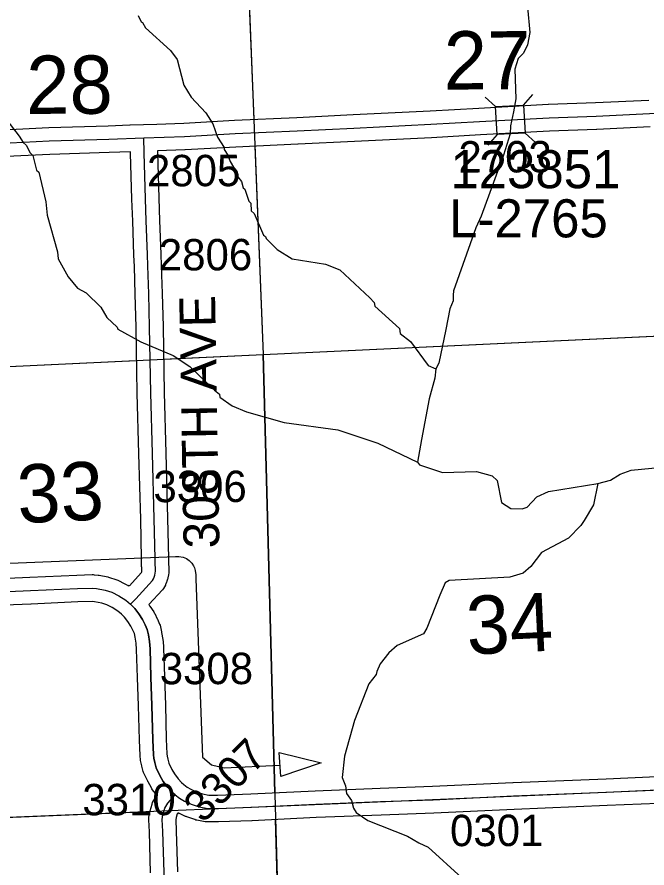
# Model space of a CAD drawing. Extents: x 128.7 to 185.5, y -21.4 to 12.6.
# Drawn here: x 154.608 to 156.014, y -7.163 to -5.264 of the extents above; entities that cross this region are included whole.
import ezdxf

# ---------------------------------------------------------------- set-up
doc = ezdxf.new("R2010")
doc.units = 0
for name, color, linetype in [('tdCoDirctArrow', 7, 'Continuous'), ('tdCoHydroRiver', 7, 'Continuous'), ('tdCoSecRdNmbr', 7, 'Continuous'), ('tdCoSecRdTxt', 7, 'Continuous'), ('tdCoSecRteBand', 7, 'Continuous'), ('tdCoSecRteCL', 7, 'Continuous'), ('tdCoSectLine', 7, 'Continuous'), ('tdCoSectLinePart', 7, 'Continuous'), ('tdCoSectNmbr', 7, 'Continuous'), ('tdCoStrucSec', 7, 'Continuous'), ('tdCoStrucSecCoName', 7, 'Continuous'), ('tdCoStrucSecFHWANum', 7, 'Continuous'), ('tdCoSurfAsphalt', 7, 'Continuous'), ('tdCoSurfGravel', 7, 'Continuous'), ('tdCoTwpBndry', 7, 'Continuous'), ('tdCoTwpBndryShd', 7, 'Continuous')]:
    doc.layers.add(name, color=color, linetype=linetype)

msp = doc.modelspace()

# ---------------------------------------------------------------- linework, layer by layer
at = {"layer": 'tdCoDirctArrow'}
msp.add_lwpolyline([(154.4616, -6.4875), (154.9615, -6.4674), (154.9693, -6.4674), (154.9785, -6.4689), (154.986, -6.472), (154.9923, -6.4766), (154.9983, -6.4823), (155.0017, -6.4879), (155.004, -6.4927), (155.0057, -6.499), (155.0069, -6.5082), (155.0069, -6.517), (155.0218, -6.9153), (155.0418, -6.9322), (155.0701, -6.9391), (155.1946, -6.9329)], dxfattribs=at)
msp.add_lwpolyline([(155.1933, -6.9048), (155.287, -6.9276), (155.1965, -6.9586)], close=True, dxfattribs=at)
at = {"layer": 'tdCoHydroRiver'}
for points in [[(154.8781, -5.2602), (154.8849, -5.2741), (154.8881, -5.2756), (154.8949, -5.288), (154.9504, -5.3381), (154.9653, -5.3581), (154.98, -5.4159), (154.9967, -5.4422), (155.0295, -5.4773), (155.0446, -5.502), (155.0552, -5.5316), (155.0702, -5.5547), (155.0704, -5.5595), (155.0787, -5.5718), (155.0839, -5.5858), (155.1008, -5.6152), (155.1009, -5.6199), (155.1092, -5.6307), (155.1129, -5.6448), (155.1161, -5.6478), (155.125, -5.6743), (155.1299, -5.6789), (155.1305, -5.6962), (155.137, -5.7023), (155.1577, -5.7505), (155.1625, -5.7535), (155.1643, -5.7581), (155.1886, -5.7825), (155.2223, -5.8033), (155.2965, -5.8148), (155.3284, -5.8279), (155.3949, -5.8901), (155.4046, -5.9008), (155.4065, -5.9086), (155.4614, -5.9587), (155.4633, -5.9697), (155.4859, -5.9878), (155.5253, -6.0415), (155.5428, -6.0488)], [(155.7471, -5.2416), (155.7523, -5.2983), (155.747, -5.3253), (155.7382, -5.3445), (155.726, -5.356), (155.7189, -5.38), (155.7213, -5.4462), (155.716, -5.4748), (155.7093, -5.5066), (155.7082, -5.524), (155.6937, -5.5719), (155.6439, -5.7081), (155.632, -5.7338), (155.5822, -5.8747), (155.5809, -5.8843), (155.5811, -5.8969), (155.5736, -5.9146), (155.5649, -5.9609), (155.5489, -6.0359), (155.5428, -6.0488), (155.5403, -6.0694), (155.5278, -6.1156), (155.5105, -6.2062), (155.5013, -6.257), (155.5062, -6.2632), (155.5574, -6.2803), (155.633, -6.2776), (155.6681, -6.2874), (155.6795, -6.298), (155.6892, -6.3466), (155.7102, -6.36), (155.7354, -6.3607), (155.7464, -6.3572), (155.7676, -6.3343), (155.794, -6.3223), (155.9039, -6.3042), (155.932, -6.2969), (155.9536, -6.2835), (155.9786, -6.2747), (156.2161, -6.252)], [(154.5668, -5.4705), (154.613, -5.5293), (154.6217, -5.5433), (154.6284, -5.5494), (154.6371, -5.5665), (154.6437, -5.5726), (154.6516, -5.6055), (154.6566, -5.6101), (154.6723, -5.676), (154.6753, -5.706), (154.6982, -5.7875), (154.7002, -5.8032), (154.722, -5.8437), (154.7433, -5.8683), (154.7625, -5.8787), (154.7951, -5.9108), (154.8085, -5.9341), (154.8312, -5.9554), (154.833, -5.9601), (154.8843, -5.9884), (154.9563, -6.0192), (154.9933, -6.0432), (155.0489, -6.0964), (155.0602, -6.1055), (155.0605, -6.1118), (155.088, -6.1313), (155.12, -6.1444), (155.2045, -6.1682), (155.3235, -6.1845), (155.413, -6.2144), (155.5013, -6.257)], [(155.9039, -6.3042), (155.8945, -6.3519), (155.8737, -6.3873), (155.8662, -6.3986), (155.8388, -6.4265), (155.7784, -6.4586), (155.7543, -6.4895), (155.7374, -6.5043), (155.7078, -6.5132), (155.5723, -6.5212), (155.563, -6.5263), (155.5514, -6.5535), (155.5224, -6.6272), (155.515, -6.6401), (155.456, -6.6659), (155.4376, -6.6823), (155.418, -6.7067), (155.4107, -6.7243), (155.4093, -6.7307), (155.3927, -6.7518), (155.3609, -6.8334), (155.3385, -6.9131), (155.3339, -6.9606), (155.3409, -6.9793), (155.3431, -6.9966), (155.3547, -7.012), (155.3585, -7.0292), (155.3651, -7.0385), (155.391, -7.0565), (155.4791, -7.0912), (155.5048, -7.1061), (155.5257, -7.1164), (155.6008, -7.1847)]]:
    msp.add_lwpolyline(points, dxfattribs=at)
at = {"layer": 'tdCoSecRteBand'}
for points in [[(154.5329, -5.5174), (154.6787, -5.5103), (154.6789, -5.5102), (154.6792, -5.5102), (154.8118, -5.506), (154.8599, -5.5044), (154.8604, -5.5043), (154.8604, -5.5038), (154.8902, -5.5033), (154.9199, -5.5023), (154.9804, -5.5001), (155.0932, -5.4937), (155.0934, -5.4937), (155.0936, -5.4937), (155.2321, -5.4876), (155.3581, -5.4814), (155.5296, -5.473), (155.6385, -5.4669), (155.6385, -5.4669), (155.6385, -5.4669), (155.7934, -5.4582), (155.7937, -5.4582), (155.794, -5.4582), (155.8989, -5.4545), (156.018, -5.4488)], [(156.0209, -5.5088), (155.9015, -5.5145), (155.9014, -5.5145), (155.9012, -5.5145), (155.7964, -5.5182), (155.6419, -5.5268), (155.5329, -5.5329), (155.5328, -5.5329), (155.5327, -5.5329), (155.361, -5.5413), (155.235, -5.5475), (155.2349, -5.5475), (155.2349, -5.5475), (155.0965, -5.5537), (154.9834, -5.5601), (154.9831, -5.5601), (154.9828, -5.5601), (154.9215, -5.5622), (154.9216, -5.566), (154.9245, -5.6681), (154.9262, -5.7173), (154.929, -5.7924), (154.9299, -5.8178), (154.9299, -5.8179), (154.9299, -5.818), (154.9319, -5.8804), (154.9319, -5.8805), (154.9319, -5.8805), (154.9339, -5.9545), (154.9339, -5.9547), (154.9339, -5.9548), (154.9364, -6.1014), (154.9401, -6.2366), (154.9401, -6.2366), (154.9401, -6.2366), (154.944, -6.3824), (154.944, -6.3824), (154.944, -6.3825), (154.946, -6.4715), (154.946, -6.4719), (154.946, -6.4722), (154.946, -6.485), (154.9463, -6.4871), (154.9465, -6.4885), (154.9466, -6.4898), (154.9469, -6.4942), (154.9469, -6.4956), (154.9469, -6.4969), (154.9468, -6.5013), (154.9467, -6.5027), (154.9466, -6.504), (154.946, -6.5084), (154.9459, -6.5097), (154.9456, -6.5111), (154.9447, -6.5154), (154.9444, -6.5167), (154.944, -6.518), (154.9427, -6.5222), (154.9423, -6.5235), (154.9418, -6.5247), (154.9401, -6.5288), (154.9396, -6.5301), (154.939, -6.5313), (154.9369, -6.5352), (154.9351, -6.5386), (154.9324, -6.5415), (154.9019, -6.5749), (154.9037, -6.5773), (154.904, -6.5778), (154.9044, -6.5783), (154.913, -6.5909), (154.9143, -6.5928), (154.9153, -6.5949), (154.921, -6.6067), (154.9212, -6.6071), (154.9214, -6.6076), (154.9261, -6.6182), (154.9273, -6.621), (154.928, -6.6241), (154.9305, -6.6356), (154.9306, -6.6362), (154.9307, -6.6367), (154.9334, -6.6523), (154.9337, -6.6539), (154.9338, -6.6556), (154.9347, -6.6713), (154.9348, -6.6717), (154.9348, -6.6722), (154.937, -6.7355), (154.937, -6.7356), (154.937, -6.7357), (154.939, -6.799), (154.939, -6.7991), (154.939, -6.7992), (154.941, -6.8751), (154.9424, -6.9079), (154.9428, -6.9127), (154.9447, -6.9198), (154.9471, -6.9289), (154.9535, -6.9424), (154.9593, -6.9528), (154.9674, -6.9633), (154.9749, -6.9715), (154.9804, -6.9763), (154.9876, -6.982), (154.9956, -6.9866), (155.0078, -6.9924), (155.0219, -6.9972), (155.0362, -6.9998)], [(154.8568, -6.5331), (154.858, -6.5317), (154.8592, -6.5327), (154.8854, -6.5041), (154.8858, -6.5031), (154.8863, -6.5015), (154.8866, -6.4999), (154.8868, -6.4982), (154.8869, -6.4965), (154.8868, -6.4948), (154.8863, -6.4918), (154.886, -6.4895), (154.886, -6.4873), (154.886, -6.4725), (154.884, -6.3839), (154.8801, -6.2383), (154.8764, -6.1029), (154.8764, -6.1027), (154.8764, -6.1026), (154.8739, -5.956), (154.8719, -5.8822), (154.87, -5.82), (154.869, -5.7947), (154.869, -5.7947), (154.869, -5.7946), (154.8663, -5.7194), (154.8663, -5.7194), (154.8663, -5.7194), (154.8646, -5.6701), (154.8646, -5.67), (154.8646, -5.6699), (154.8616, -5.5675), (154.8616, -5.5674), (154.8616, -5.5672), (154.8615, -5.5643), (154.8139, -5.566), (154.8138, -5.566), (154.8138, -5.566), (154.6814, -5.5702), (154.5356, -5.5773)], [(154.5193, -6.5185), (154.6367, -6.5135), (154.7414, -6.5088), (154.7417, -6.5088), (154.7419, -6.5088), (154.7759, -6.5078), (154.778, -6.5078), (154.7801, -6.508), (154.789, -6.509), (154.7902, -6.5091), (154.7914, -6.5093), (154.8106, -6.513), (154.8124, -6.5134), (154.8141, -6.514), (154.8287, -6.5186), (154.8308, -6.5193), (154.8327, -6.5203), (154.8488, -6.5282), (154.8503, -6.5289), (154.8518, -6.5299), (154.8568, -6.5331)], [(154.9062, -7.1731), (154.9035, -7.0822), (154.9023, -7.0553), (154.9021, -7.0525), (154.9025, -7.0497), (154.904, -7.0394), (154.9043, -7.0372), (154.905, -7.035), (154.9094, -7.0202), (154.9106, -7.0163), (154.9128, -7.0129), (154.9194, -7.0023), (154.9204, -7.0006), (154.9105, -6.9878), (154.9091, -6.986), (154.9079, -6.984), (154.9005, -6.9706), (154.9, -6.9698), (154.8996, -6.9688), (154.8917, -6.9521), (154.8906, -6.9497), (154.8899, -6.9471), (154.8867, -6.9353), (154.8866, -6.9351), (154.8866, -6.9349), (154.8841, -6.9253), (154.8835, -6.923), (154.8833, -6.9206), (154.8826, -6.9128), (154.8825, -6.912), (154.8825, -6.9113), (154.881, -6.8775), (154.881, -6.8772), (154.881, -6.8769), (154.879, -6.8008), (154.877, -6.7376), (154.8748, -6.6747), (154.874, -6.661), (154.8717, -6.6476), (154.8699, -6.6396), (154.8667, -6.6322), (154.8622, -6.6229), (154.8553, -6.6128), (154.8478, -6.6027), (154.8445, -6.5993), (154.8414, -6.5963), (154.8329, -6.5891), (154.8207, -6.5812), (154.8082, -6.5751), (154.7975, -6.5716), (154.7812, -6.5685), (154.7756, -6.5679), (154.7439, -6.5688), (154.6393, -6.5735), (154.6393, -6.5735), (154.6392, -6.5735), (154.5221, -6.5784)], [(155.0362, -6.9998), (155.0557, -6.9998), (155.1297, -6.9971), (155.273, -6.9902), (155.2732, -6.9902), (155.2733, -6.9902), (155.4181, -6.9845), (155.4181, -6.9845), (155.4181, -6.9845), (155.5354, -6.9801), (155.7145, -6.972), (155.7146, -6.972), (155.7147, -6.972), (155.9223, -6.9633), (156.0357, -6.9584)], [(156.0383, -7.0183), (155.9248, -7.0233), (155.9248, -7.0233), (155.9248, -7.0233), (155.7172, -7.0319), (155.538, -7.04), (155.5379, -7.04), (155.5377, -7.0401), (155.4204, -7.0445), (155.2758, -7.0502), (155.1324, -7.0571), (155.1322, -7.0571), (155.132, -7.0571), (155.0573, -7.0598), (155.0568, -7.0598), (155.0562, -7.0598), (155.0335, -7.0598), (155.0309, -7.0598), (155.0282, -7.0593), (155.009, -7.0559), (155.0067, -7.0555), (155.0045, -7.0547), (154.9867, -7.0485), (154.9853, -7.048), (154.9839, -7.0474), (154.9691, -7.0405), (154.9679, -7.0399), (154.9673, -7.0396), (154.9658, -7.0415), (154.9657, -7.0414), (154.9631, -7.0501), (154.9623, -7.0554), (154.9634, -7.0797), (154.9635, -7.08), (154.9635, -7.0802), (154.9662, -7.1715)]]:
    msp.add_lwpolyline(points, dxfattribs=at)
at = {"layer": 'tdCoSecRteCL'}
for points in [[(154.891, -5.5333), (154.9817, -5.5301), (155.0949, -5.5237), (155.2335, -5.5175), (155.3596, -5.5114), (155.5312, -5.503), (155.6402, -5.4968), (155.7951, -5.4882), (155.9001, -5.4845), (156.0195, -5.4788), (156.0856, -5.4756), (156.1363, -5.4728)], [(154.1353, -5.5612), (154.2003, -5.5587), (154.3051, -5.5548), (154.4192, -5.5511), (154.5342, -5.5474), (154.6801, -5.5402), (154.8128, -5.536), (154.891, -5.5333)], [(154.8615, -6.574), (154.8728, -6.5622), (154.9103, -6.5213), (154.9124, -6.5174), (154.914, -6.5133), (154.9153, -6.5091), (154.9163, -6.5048), (154.9168, -6.5004), (154.9169, -6.496), (154.9167, -6.4916), (154.916, -6.4873), (154.916, -6.4722), (154.914, -6.3832), (154.9101, -6.2374), (154.9064, -6.1021), (154.9039, -5.9553), (154.9019, -5.8813), (154.9, -5.819), (154.899, -5.7936), (154.8963, -5.7183), (154.8945, -5.669), (154.8916, -5.5667), (154.891, -5.5333)], [(154.1806, -6.5631), (154.2377, -6.56), (154.4072, -6.5548), (154.5206, -6.5484), (154.638, -6.5435), (154.7428, -6.5388), (154.7768, -6.5378), (154.7857, -6.5388), (154.8049, -6.5425), (154.8195, -6.5472), (154.8355, -6.5551), (154.8508, -6.565), (154.8615, -6.574)], [(154.9612, -6.9993), (154.9556, -6.9948), (154.9445, -6.9827), (154.9342, -6.9694), (154.9268, -6.9561), (154.9189, -6.9393), (154.9157, -6.9275), (154.9132, -6.9178), (154.9125, -6.91), (154.911, -6.8762), (154.909, -6.8), (154.907, -6.7366), (154.9048, -6.6732), (154.9038, -6.6574), (154.9011, -6.6419), (154.8986, -6.6303), (154.894, -6.6197), (154.8883, -6.6079), (154.8797, -6.5953), (154.8708, -6.5834), (154.8636, -6.5758), (154.8615, -6.574)], [(154.9612, -6.9993), (154.9707, -7.0069), (154.9817, -7.0133), (154.9965, -7.0202), (155.0143, -7.0264), (155.0335, -7.0298), (155.0562, -7.0298), (155.1309, -7.0271), (155.2745, -7.0202), (155.4192, -7.0145), (155.5366, -7.0101), (155.7159, -7.0019), (155.9235, -6.9933), (156.037, -6.9884), (156.1852, -6.9819)], [(154.9764, -8.514), (154.9747, -8.4476), (154.9732, -8.4086), (154.9692, -8.2996), (154.965, -8.199), (154.9608, -8.0875), (154.9574, -7.9622), (154.9539, -7.8446), (154.9495, -7.7146), (154.9478, -7.5973), (154.9446, -7.4937), (154.9406, -7.3632), (154.9382, -7.2609), (154.9362, -7.1723), (154.9335, -7.0811), (154.9322, -7.054), (154.9337, -7.0436), (154.9382, -7.0288), (154.9448, -7.0182), (154.9612, -6.9993)]]:
    msp.add_lwpolyline(points, dxfattribs=at)
at = {"layer": 'tdCoSectLine'}
for points in [[(155.1175, -5.024), (155.1572, -6.0165)], [(155.1572, -6.0165), (156.1537, -5.9696)], [(154.1483, -6.0644), (155.1572, -6.0165)], [(155.1572, -6.0165), (155.1839, -7.0245)], [(155.1839, -7.0245), (156.1848, -6.9819)], [(154.1731, -7.0666), (155.1839, -7.0245)], [(155.1839, -7.0245), (155.2118, -7.9984)]]:
    msp.add_lwpolyline(points, dxfattribs=at)
at = {"layer": 'tdCoSectLinePart'}
for points in [[(155.1187, -5.0536), (155.1362, -5.4917)], [(155.1386, -5.5516), (155.1572, -6.0165)], [(155.1572, -6.0165), (156.1235, -5.9711)], [(154.9345, -6.027), (155.1572, -6.0165)], [(155.1572, -6.0165), (155.1832, -6.9948)], [(154.1782, -6.0629), (154.8748, -6.0299)], [(154.2029, -7.0654), (154.9044, -7.0362)], [(155.1848, -7.0543), (155.2118, -7.9984)]]:
    msp.add_lwpolyline(points, dxfattribs=at)
at = {"layer": 'tdCoStrucSec'}
for p, q in [((155.6758, -5.4635), (155.6525, -5.4426)), ((155.7383, -5.46), (155.7592, -5.4366)), ((155.6793, -5.526), (155.6584, -5.5493)), ((155.7418, -5.5225), (155.7651, -5.5433))]:
    msp.add_line(p, q, dxfattribs=at)
msp.add_lwpolyline([(155.6758, -5.4635), (155.7383, -5.46), (155.7418, -5.5225), (155.6793, -5.526)], close=True, dxfattribs=at)
at = {"layer": 'tdCoSurfAsphalt'}
msp.add_lwpolyline([(154.5206, -6.5484), (154.638, -6.5435), (154.7428, -6.5388), (154.7768, -6.5378), (154.7857, -6.5388), (154.8049, -6.5425), (154.8195, -6.5472), (154.8355, -6.5551), (154.8508, -6.565), (154.8615, -6.574), (154.8636, -6.5758), (154.8708, -6.5834), (154.8797, -6.5953), (154.8883, -6.6079), (154.894, -6.6197), (154.8986, -6.6303), (154.9011, -6.6419), (154.9038, -6.6574), (154.9048, -6.6732), (154.907, -6.7366), (154.909, -6.8), (154.911, -6.8762), (154.9125, -6.91), (154.9132, -6.9178), (154.9157, -6.9275), (154.9189, -6.9393), (154.9268, -6.9561), (154.9342, -6.9694), (154.9445, -6.9827), (154.9556, -6.9948), (154.9612, -6.9993), (154.9707, -7.0069), (154.9817, -7.0133), (154.9965, -7.0202), (155.0143, -7.0264), (155.0335, -7.0298), (155.0562, -7.0298), (155.1309, -7.0271), (155.2745, -7.0202), (155.4192, -7.0145), (155.5366, -7.0101), (155.7159, -7.0019), (155.9235, -6.9933), (156.037, -6.9884)], dxfattribs=at)
at = {"layer": 'tdCoSurfGravel'}
for points in [[(154.5342, -5.5474), (154.6801, -5.5402), (154.8128, -5.536), (154.891, -5.5333), (154.9817, -5.5301), (155.0949, -5.5237), (155.2335, -5.5175), (155.3596, -5.5114), (155.5312, -5.503), (155.6402, -5.4968), (155.7951, -5.4882), (155.9001, -5.4845), (156.0195, -5.4788)], [(154.8615, -6.574), (154.8728, -6.5622), (154.9103, -6.5213), (154.9124, -6.5174), (154.914, -6.5133), (154.9153, -6.5091), (154.9163, -6.5048), (154.9168, -6.5004), (154.9169, -6.496), (154.9167, -6.4916), (154.916, -6.4873), (154.916, -6.4722), (154.914, -6.3832), (154.9101, -6.2374), (154.9064, -6.1021), (154.9039, -5.9553), (154.9019, -5.8813), (154.9, -5.819), (154.899, -5.7936), (154.8963, -5.7183), (154.8945, -5.669), (154.8916, -5.5667), (154.891, -5.5333)], [(154.9764, -8.514), (154.9747, -8.4476), (154.9732, -8.4086), (154.9692, -8.2996), (154.965, -8.199), (154.9608, -8.0875), (154.9574, -7.9622), (154.9539, -7.8446), (154.9495, -7.7146), (154.9478, -7.5973), (154.9446, -7.4937), (154.9406, -7.3632), (154.9382, -7.2609), (154.9362, -7.1723), (154.9335, -7.0811), (154.9322, -7.054), (154.9337, -7.0436), (154.9382, -7.0288), (154.9448, -7.0182), (154.9612, -6.9993)]]:
    msp.add_lwpolyline(points, dxfattribs=at)
at = {"layer": 'tdCoTwpBndry'}
for points in [[(154.9347, -6.027), (155.1572, -6.0165)], [(155.1831, -6.9945), (155.1572, -6.0165)], [(154.1782, -6.0629), (154.8748, -6.0299)], [(155.1992, -7.5572), (155.1848, -7.0545)]]:
    msp.add_lwpolyline(points, dxfattribs=at)
at = {"layer": 'tdCoTwpBndryShd'}
msp.add_lwpolyline([(151.7683, 4.8866), (151.8001, 3.8798), (151.8371, 2.8755), (151.8752, 1.8762), (151.9179, 0.8711), (151.9592, -0.1306), (152.001, -1.1385), (152.0322, -2.1463), (152.0609, -3.1441), (152.091, -4.1427), (152.1084, -4.6404), (153.0447, -4.6015), (153.5675, -4.583), (153.6062, -5.5939), (154.134, -5.5736), (154.1483, -6.0644), (155.1572, -6.0165), (155.1839, -7.0245), (155.1992, -7.5572), (156.1646, -7.5168), (157.1701, -7.4746), (158.2058, -7.4312)], dxfattribs=at)

# ---------------------------------------------------------------- texts
at = {"layer": 'tdCoSecRdNmbr'}
for s, rotation, p in [('2703', 0.1172, (155.5931, -5.6106)), ('2805', 0.1167, (154.8981, -5.6414)), ('2806', 0.1167, (154.9246, -5.8291)), ('3306', 0.1166, (154.9125, -6.3462)), ('3308', 0.1166, (154.9266, -6.7526)), ('3307', 45.1162, (155.0229, -7.0648)), ('3310', 0.1165, (154.7539, -7.045)), ('0301', 0.1171, (155.5743, -7.1139))]:
    msp.add_text(s, height=0.07, rotation=rotation, dxfattribs=at).set_placement(p)
at = {"layer": 'tdCoSecRdTxt'}
msp.add_text('308TH AVE', height=0.08, rotation=91, dxfattribs=at).set_placement((155.0598, -6.4488))
at = {"layer": 'tdCoSectNmbr'}
for s, rotation, p in [('27', 0.1171, (155.5601, -5.4254)), ('28', 0.1164, (154.6286, -5.4797)), ('33', 2.6689, (154.6109, -6.3933)), ('34', 2.6695, (155.6132, -6.6864))]:
    msp.add_text(s, height=0.13, rotation=rotation, dxfattribs=at).set_placement(p)
at = {"layer": 'tdCoStrucSecCoName'}
msp.add_text('L-2765', height=0.085, dxfattribs=at).set_placement((155.5723, -5.7553))
at = {"layer": 'tdCoStrucSecFHWANum'}
msp.add_text('123851', height=0.085, dxfattribs=at).set_placement((155.575, -5.6455))

doc.saveas('drawing.dxf')
